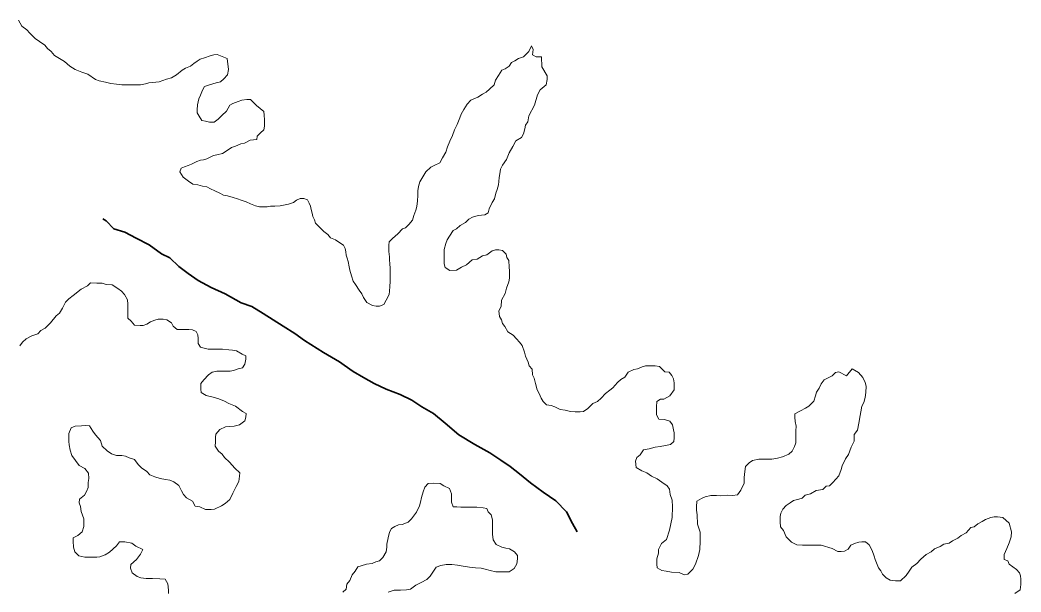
# Model space of a CAD drawing. Extents: x 553962 to 842807, y 8883888 to 9032388.
# Drawn here: x 588527 to 589756, y 8908021 to 8908723 of the extents above; entities that cross this region are included whole.
import ezdxf

# ---------------------------------------------------------------- set-up
doc = ezdxf.new("R2010")
doc.units = 0
doc.header["$LTSCALE"] = 20
doc.linetypes.add('LONG_DASH_SHORT_DASH', pattern=[9.9, 6, -1.2, 1.5, -1.2])
doc.layers.add('6', color=7, linetype='Continuous', lineweight=13)

msp = doc.modelspace()

# ---------------------------------------------------------------- linework, layer by layer
at = {"layer": '6'}
for points in [[(588781.32, 8908675.84), (588768.86, 8908680.92), (588764.85, 8908680.45), (588760.34, 8908678.98), (588753.32, 8908676.52), (588748.3, 8908675.05), (588744.28, 8908672.58), (588740.26, 8908669.6), (588736.23, 8908666.62), (588730.21, 8908664.16), (588726.19, 8908661.68), (588719.14, 8908655.72), (588713.11, 8908652.25), (588706.6, 8908650.29), (588697.57, 8908647.35), (588685.05, 8908645.93), (588681.04, 8908644.95), (588675.03, 8908643.49), (588668.03, 8908643.54), (588662.03, 8908643.58), (588656.02, 8908643.62), (588652.02, 8908643.64), (588645.52, 8908644.19), (588638.53, 8908645.24), (588632.04, 8908646.78), (588624.05, 8908648.34), (588619.56, 8908649.87), (588610.1, 8908656.44), (588602.62, 8908658.99), (588594.64, 8908662.55), (588588.17, 8908666.6), (588581.71, 8908672.15), (588575.23, 8908675.7), (588569.26, 8908679.74), (588565.29, 8908684.28), (588560.82, 8908688.31), (588557.35, 8908692.34), (588550.88, 8908696.89), (588545.41, 8908700.43), (588538.95, 8908706.98), (588535.48, 8908711.01), (588529.01, 8908715.56), (588525.07, 8908723.1)], [(589167.42, 8908665.77), (589167.01, 8908677.79), (589160.51, 8908677.83), (589156.02, 8908680.37), (589157.07, 8908686.87), (589155.11, 8908691.39), (589151.55, 8908684.4), (589145, 8908677.94), (589138.98, 8908675.97), (589134.46, 8908673), (589130.44, 8908671.02), (589127.41, 8908666.54), (589122.38, 8908663.07), (589118.36, 8908661.59), (589114.31, 8908655.11), (589110.77, 8908649.12), (589109.22, 8908643.62), (589103.18, 8908638.16), (589099.15, 8908634.68), (589094.63, 8908632.2), (589089.1, 8908628.24), (589080.57, 8908624.79), (589076.03, 8908619.81), (589071.98, 8908613.33), (589068.43, 8908607.34), (589066.89, 8908602.85), (589063.83, 8908594.85), (589060.28, 8908588.37), (589057.73, 8908581.38), (589054.67, 8908574.39), (589051.62, 8908567.4), (589049.57, 8908560.9), (589045.51, 8908553.92), (589042.47, 8908547.93), (589035.44, 8908544.47), (589031.42, 8908542.49), (589025.37, 8908536.53), (589021.32, 8908530.54), (589017.78, 8908524.56), (589016.23, 8908518.56), (589015.19, 8908513.56), (589015.15, 8908507.55), (589015.1, 8908501.04), (589014.04, 8908494.04), (589013.01, 8908489.54), (589010.46, 8908483.05), (589008.92, 8908477.55), (589004.37, 8908472.07), (589000.34, 8908468.1), (588996.33, 8908466.62), (588990.78, 8908460.65), (588984.23, 8908454.68), (588980.2, 8908450.7), (588979.67, 8908446.7), (588979.64, 8908442.7), (588979.61, 8908438.69), (588980.56, 8908432.18), (588980.53, 8908428.17), (588981, 8908424.16), (588981.45, 8908418.15), (588981.42, 8908413.64), (588981.37, 8908407.14), (588981.33, 8908402.13), (588980.78, 8908396.12), (588980.74, 8908390.11), (588980.21, 8908386.11), (588976.65, 8908379.13), (588973.61, 8908373.64), (588968.09, 8908371.67), (588964.09, 8908371.7), (588959.6, 8908372.73), (588952.62, 8908376.28), (588948.67, 8908382.32), (588946.7, 8908386.84), (588943.23, 8908391.37), (588938.78, 8908398.4), (588935.81, 8908402.43), (588933.86, 8908408.95), (588931.91, 8908415.97), (588930.94, 8908419.99), (588929.99, 8908426.5), (588928.52, 8908430.52), (588927.55, 8908434.53), (588927.08, 8908438.54), (588926.11, 8908442.55), (588924.14, 8908446.57), (588919.66, 8908449.6), (588914.19, 8908453.14), (588908.21, 8908455.69), (588904.73, 8908459.72), (588899.76, 8908463.25), (588895.29, 8908467.79), (588889.84, 8908473.83), (588888.37, 8908477.85), (588886.39, 8908481.87), (588885.42, 8908485.88), (588884.46, 8908490.39), (588883.49, 8908494.41), (588882.02, 8908498.42), (588880.05, 8908502.44), (588875.56, 8908503.97)], [(588875.56, 8908503.97), (588871.06, 8908504), (588866.54, 8908502.03), (588862.52, 8908499.05), (588856.5, 8908497.09), (588850.48, 8908495.62), (588846.48, 8908495.15), (588839.97, 8908494.69), (588834.47, 8908494.73), (588830.46, 8908493.75), (588824.96, 8908493.79), (588820.96, 8908493.82), (588815.96, 8908494.85), (588809.98, 8908497.39), (588804.5, 8908499.93), (588798.51, 8908501.98), (588794.02, 8908503.51), (588788.53, 8908505.05), (588781.54, 8908507.1), (588776.55, 8908508.13), (588772.06, 8908510.66), (588766.08, 8908513.21), (588760.6, 8908515.75), (588756.11, 8908518.28), (588751.12, 8908519.31), (588745.13, 8908520.86), (588739.13, 8908521.4), (588733.66, 8908525.44), (588727.19, 8908529.99), (588723.24, 8908536.52), (588724.77, 8908541.02), (588728.79, 8908543), (588733.3, 8908544.47), (588737.32, 8908545.94), (588743.85, 8908549.4), (588748.36, 8908550.88), (588752.36, 8908551.35), (588756.38, 8908552.83), (588760.39, 8908554.8), (588764.41, 8908556.78), (588768.42, 8908557.76), (588775.43, 8908559.21), (588782.47, 8908563.67), (588786.5, 8908566.65), (588791.51, 8908568.12), (588798.03, 8908571.08), (588802.54, 8908572.05), (588809.57, 8908575.51), (588817.58, 8908576.46), (588818.11, 8908580.46), (588822.15, 8908584.44), (588826.18, 8908588.42), (588827.21, 8908592.92), (588827.27, 8908600.43), (588826.82, 8908606.44), (588826.35, 8908610.95), (588821.87, 8908614.48), (588817.4, 8908618.02), (588809.95, 8908625.58), (588805.45, 8908625.61), (588799.44, 8908624.64), (588794.93, 8908623.17), (588788.41, 8908620.71), (588784.39, 8908618.73), (588780.33, 8908611.25), (588774.79, 8908605.78), (588770.25, 8908601.3), (588765.22, 8908597.83), (588759.72, 8908597.87), (588754.73, 8908598.9), (588750.23, 8908599.93), (588746.77, 8908604.96), (588744.3, 8908608.99), (588744.33, 8908612.99), (588744.88, 8908619), (588746.43, 8908626.5), (588748.47, 8908630.99), (588751.01, 8908636.98), (588753.55, 8908641.47), (588759.57, 8908643.43), (588763.58, 8908644.91), (588767.59, 8908645.88), (588773.1, 8908647.35), (588777.13, 8908650.83), (588781.67, 8908655.81), (588782.72, 8908662.31), (588781.32, 8908675.84)], [(589093.5, 8908483.5), (589097.5, 8908483.98), (589101.52, 8908486.45), (589103.06, 8908491.45), (589106.62, 8908498.94), (589109.66, 8908503.42), (589111.21, 8908510.42), (589112.75, 8908514.92), (589114.29, 8908520.92), (589114.82, 8908524.92), (589115.36, 8908529.92), (589115.9, 8908534.43), (589116.94, 8908539.93), (589119.48, 8908544.92), (589124.03, 8908551.9), (589127.59, 8908559.88), (589132.16, 8908567.87), (589135.71, 8908574.85), (589142.74, 8908578.81), (589145.28, 8908583.3), (589146.83, 8908589.3), (589147.36, 8908593.8), (589150.4, 8908598.29), (589151.45, 8908605.29), (589158.56, 8908618.76), (589162.15, 8908631.26), (589165.7, 8908637.24), (589172.75, 8908643.7), (589174.3, 8908650.2), (589174.34, 8908654.71), (589167.42, 8908665.77)], [(589308.27, 8908244.25), (589308.3, 8908248.25), (589308.85, 8908254.76), (589313.38, 8908257.73), (589317.38, 8908257.7), (589324.91, 8908261.66), (589329.97, 8908269.14), (589330, 8908273.14), (589330.04, 8908277.65), (589329.07, 8908282.66), (589327.1, 8908286.68), (589324.13, 8908290.71), (589318.64, 8908291.24), (589312.18, 8908297.79), (589306.68, 8908298.33), (589300.68, 8908298.37), (589294.68, 8908298.41), (589290.67, 8908297.44), (589285.15, 8908294.97), (589280.64, 8908294), (589273.61, 8908290.54), (589269.56, 8908284.56), (589264.54, 8908281.59), (589260.51, 8908278.11), (589254.96, 8908271.64), (589250.93, 8908268.66), (589245.9, 8908264.69), (589240.35, 8908258.71), (589235.82, 8908254.74), (589230.3, 8908252.27), (589224.25, 8908246.3), (589218.72, 8908242.33), (589214.71, 8908241.86), (589208.71, 8908241.9), (589202.71, 8908242.44), (589196.22, 8908243.99), (589190.23, 8908245.03), (589183.75, 8908248.07), (589179.26, 8908249.61), (589173.26, 8908250.65), (589169.29, 8908254.68), (589166.82, 8908258.7), (589164.37, 8908264.73), (589161.9, 8908269.25), (589159.96, 8908276.77), (589158, 8908283.29), (589156.03, 8908287.31), (589155.59, 8908294.32), (589152.12, 8908298.35), (589150.65, 8908302.87), (589147.71, 8908310.4), (589146.24, 8908315.42), (589143.3, 8908323.45), (589140.33, 8908327.47), (589136.36, 8908331.5), (589132.39, 8908336.04), (589125.92, 8908340.09), (589121.97, 8908346.62), (589119.5, 8908350.64), (589118.03, 8908355.16), (589115.56, 8908359.18), (589114.62, 8908366.2), (589117.66, 8908371.18), (589118.22, 8908379.19), (589122.78, 8908387.17), (589124.33, 8908393.67), (589126.89, 8908401.67), (589127.93, 8908406.17), (589127.99, 8908415.18), (589127.53, 8908419.69), (589127.09, 8908427.7), (589124.62, 8908431.72), (589123.65, 8908435.73), (589119.18, 8908440.27), (589114.68, 8908440.8), (589110.68, 8908440.83), (589106.67, 8908439.85), (589100.13, 8908434.89), (589094.62, 8908433.42), (589088.09, 8908429.46), (589082.07, 8908428.5), (589075.03, 8908422.54), (589069, 8908419.57), (589062.97, 8908416.11), (589054.47, 8908415.66), (589048.99, 8908419.21), (589047.52, 8908423.72), (589047.58, 8908430.73), (589047.63, 8908437.24), (589047.66, 8908441.24), (589049.71, 8908448.74), (589051.25, 8908453.24), (589054.28, 8908457.72), (589058.84, 8908464.7), (589062.86, 8908466.68), (589067.39, 8908470.66), (589073.92, 8908474.62), (589077.95, 8908478.6), (589082.47, 8908481.07), (589089.49, 8908483.03), (589093.5, 8908483.5)], [(588526.53, 8908323.02), (588530.06, 8908327.51), (588534.6, 8908331.48), (588541.63, 8908335.44), (588548.65, 8908337.9), (588552.68, 8908341.88), (588557.71, 8908344.85), (588564.26, 8908351.31), (588571.33, 8908359.78), (588575.36, 8908363.26), (588578.9, 8908369.24), (588582.96, 8908376.72), (588586.99, 8908380.7), (588592.03, 8908384.68), (588602.09, 8908392.62), (588609.62, 8908396.58), (588613.66, 8908400.56), (588621.16, 8908400), (588627.66, 8908399.96), (588632.65, 8908398.43), (588640.15, 8908397.88), (588647.12, 8908393.32), (588651.6, 8908390.29), (588655.07, 8908386.26), (588659.02, 8908379.73), (588659.48, 8908374.22), (588659.44, 8908369.71), (588659.4, 8908363.7), (588659.35, 8908357.19), (588663.32, 8908353.16), (588667.28, 8908348.63), (588674.28, 8908348.08), (588678.29, 8908348.06), (588682.8, 8908349.53), (588687.32, 8908352.5), (588692.34, 8908354.47), (588696.35, 8908355.95), (588702.86, 8908355.9), (588707.35, 8908354.87), (588712.83, 8908351.33), (588714.8, 8908347.31), (588719.77, 8908343.27), (588724.27, 8908343.24), (588730.27, 8908343.2), (588734.27, 8908343.18), (588738.77, 8908342.65), (588743.26, 8908340.61), (588745.23, 8908336.59), (588745.69, 8908332.09), (588745.65, 8908326.08), (588748.62, 8908321.55), (588753.11, 8908320.02), (588758.1, 8908318.99), (588762.1, 8908318.96), (588768.6, 8908318.92), (588775.61, 8908318.87), (588783.11, 8908318.32), (588787.6, 8908317.79), (588792.6, 8908316.76), (588799.57, 8908312.7), (588804.06, 8908310.67), (588804.03, 8908306.67), (588802.98, 8908300.66), (588799.94, 8908296.18), (588794.93, 8908294.71), (588788.91, 8908292.74), (588784.9, 8908291.77), (588779.4, 8908291.81), (588772.9, 8908291.85), (588768.4, 8908291.88), (588762.89, 8908290.92), (588758.36, 8908287.44), (588752.81, 8908281.47), (588748.78, 8908276.99), (588748.72, 8908269.98), (588749.19, 8908265.97), (588755.66, 8908261.92), (588764.15, 8908259.86), (588771.14, 8908257.81), (588778.12, 8908255.26), (588783.1, 8908252.23), (588791.58, 8908249.17), (588800.04, 8908242.6), (588804.52, 8908240.07), (588803.99, 8908235.57), (588802.95, 8908231.07), (588796.41, 8908226.1), (588789.9, 8908224.64), (588779.38, 8908223.71), (588772.36, 8908220.25), (588767.31, 8908214.78), (588766.78, 8908210.78), (588766.74, 8908205.27)], [(589741.41, 8908105.19), (589733.46, 8908112.25), (589726.96, 8908113.29), (589722.96, 8908113.32), (589718.95, 8908112.35), (589712.43, 8908109.89), (589708.41, 8908107.41), (589702.88, 8908104.44), (589698.36, 8908100.97), (589694.35, 8908099.99), (589688.79, 8908093.52), (589682.27, 8908090.06), (589678.24, 8908087.08), (589671.71, 8908083.62), (589667.69, 8908080.64), (589661.18, 8908079.68), (589656.65, 8908076.71), (589649.63, 8908073.75), (589645.6, 8908070.27), (589639.57, 8908066.81), (589633.03, 8908061.34), (589627.98, 8908055.87), (589621.95, 8908051.4), (589618.41, 8908046.42), (589614.86, 8908040.93), (589607.81, 8908034.47), (589601.81, 8908034.51), (589595.31, 8908035.56), (589590.33, 8908038.09), (589585.86, 8908042.63), (589583.89, 8908046.65), (589580.92, 8908050.67), (589579.45, 8908054.69), (589577, 8908060.71), (589575.53, 8908064.73), (589573.08, 8908071.75), (589569.63, 8908078.79), (589565.16, 8908082.32), (589560.65, 8908082.35), (589556.65, 8908081.88), (589551.63, 8908080.41), (589547.12, 8908078.43), (589543.58, 8908073.45), (589539.06, 8908070.98), (589535.05, 8908070.5), (589531.05, 8908070.53), (589524.07, 8908074.08), (589510.6, 8908078.17), (589496.09, 8908078.27), (589487.59, 8908078.33), (589480.59, 8908078.87), (589474.11, 8908081.92), (589467.66, 8908088.47), (589464.22, 8908096.51), (589460.75, 8908101.04), (589460.3, 8908107.05), (589460.35, 8908113.56), (589460.88, 8908117.56), (589463.42, 8908122.55), (589467.45, 8908127.03), (589472.48, 8908130.5), (589476.5, 8908132.98), (589483.02, 8908134.94), (589487.03, 8908135.91), (589491.06, 8908139.89), (589497.57, 8908141.35), (589504.61, 8908145.31), (589512.62, 8908146.76), (589516.65, 8908150.74), (589520.66, 8908151.21), (589524.69, 8908155.19), (589528.72, 8908159.17), (589532.26, 8908163.65), (589535.32, 8908171.14), (589536.35, 8908175.64), (589540.42, 8908184.13), (589543.96, 8908189.61), (589547.53, 8908198.6), (589551.09, 8908206.09), (589551.15, 8908214.1), (589555.19, 8908219.58), (589556.76, 8908228.08), (589558.33, 8908237.58), (589559.37, 8908242.08), (589560.42, 8908249.09), (589562.96, 8908253.58), (589564.5, 8908259.57), (589565.55, 8908265.58), (589565.61, 8908273.59), (589564.64, 8908278.1), (589561.69, 8908284.13), (589556.23, 8908290.17), (589548.76, 8908294.73), (589541.7, 8908286.26)], [(589541.7, 8908286.26), (589532.23, 8908291.33), (589528.22, 8908290.36), (589524.19, 8908286.38), (589519.17, 8908283.91), (589514.15, 8908281.44), (589510.61, 8908276.45), (589508.07, 8908270.96), (589505.03, 8908265.98), (589503.49, 8908261.48), (589501.44, 8908254.98), (589495.39, 8908249.02), (589491.37, 8908246.54), (589485.34, 8908243.07), (589478.31, 8908239.62), (589478.28, 8908235.61), (589478.74, 8908230.1), (589479.7, 8908224.59), (589479.65, 8908218.58), (589479.6, 8908211.57), (589479.54, 8908204.06), (589478.01, 8908199.56), (589474.96, 8908193.57), (589470.93, 8908190.09), (589462.9, 8908186.64), (589456.89, 8908185.18), (589449.88, 8908183.72), (589445.37, 8908183.76), (589438.37, 8908183.8), (589433.87, 8908183.83), (589426.36, 8908182.38), (589422.33, 8908179.4), (589417.79, 8908174.92), (589416.75, 8908168.92), (589416.19, 8908161.42), (589416.14, 8908154.41), (589412.07, 8908145.92), (589408.02, 8908139.94), (589401.52, 8908139.48), (589395.02, 8908139.52), (589386.51, 8908139.08), (589382.01, 8908139.11), (589375, 8908139.16), (589367.99, 8908137.7), (589363.47, 8908135.73), (589357.94, 8908132.26), (589357.39, 8908125.25), (589357.36, 8908121.25), (589358.32, 8908115.73), (589358.73, 8908104.22), (589362.16, 8908094.18), (589362.07, 8908083.16), (589361.5, 8908073.15), (589359.94, 8908065.65), (589356.36, 8908055.16), (589352.81, 8908048.68), (589346.76, 8908042.71), (589342.25, 8908041.74), (589336.27, 8908044.78), (589326.77, 8908045.34), (589320.27, 8908046.39), (589314.78, 8908047.43), (589309.3, 8908050.47), (589308.83, 8908054.98), (589308.88, 8908061.48), (589310.94, 8908068.48), (589310.97, 8908072.99), (589314.53, 8908080.47), (589320.57, 8908085.44), (589324.16, 8908096.93), (589327.78, 8908112.43), (589327.88, 8908125.45), (589327.44, 8908133.46), (589324.99, 8908140.49), (589324.54, 8908147), (589321.57, 8908151.03), (589315.1, 8908155.58), (589309.13, 8908159.62), (589302.15, 8908163.17), (589296.68, 8908167.21), (589290.2, 8908169.76), (589283.23, 8908173.81), (589282.78, 8908181.33), (589284.32, 8908185.82), (589288.35, 8908189.3), (589292.39, 8908195.28), (589299.41, 8908196.74), (589306.93, 8908198.69), (589312.94, 8908199.65), (589319.45, 8908200.61), (589325.46, 8908202.07), (589329.49, 8908205.55), (589330.02, 8908210.05), (589330.07, 8908216.06), (589329.1, 8908220.07), (589328.14, 8908226.09), (589324.68, 8908230.62), (589318.19, 8908232.66), (589311.19, 8908233.21), (589308.23, 8908238.24), (589308.27, 8908244.25)], [(588766.74, 8908205.27), (588766.7, 8908199.76), (588770.65, 8908193.73), (588775.13, 8908190.19), (588778.1, 8908186.17), (588784.06, 8908180.12), (588790.5, 8908173.07), (588796.96, 8908167.02), (588796.43, 8908163.01), (588795.38, 8908156.51), (588792.33, 8908150.52), (588788.27, 8908142.04), (588784.71, 8908134.55), (588778.67, 8908129.58), (588774.14, 8908126.61), (588765.61, 8908122.66), (588761.6, 8908122.18), (588754.6, 8908122.23), (588747.62, 8908125.28), (588742.13, 8908126.32), (588738.67, 8908132.35), (588731.2, 8908136.41), (588727.73, 8908140.43), (588725.26, 8908144.96), (588721.81, 8908151.49), (588715.84, 8908156.04), (588710.86, 8908158.07), (588705.36, 8908159.11), (588698.87, 8908160.15), (588692.38, 8908162.2), (588686.39, 8908164.74), (588682.42, 8908168.77), (588675.96, 8908173.32), (588671.98, 8908177.36), (588667.53, 8908183.39), (588661.04, 8908185.44), (588656.55, 8908187.47), (588652.06, 8908188.5), (588645.56, 8908188.54), (588639.07, 8908190.59), (588634.1, 8908194.13), (588627.63, 8908199.68), (588625.69, 8908206.7), (588619.74, 8908213.75), (588616.27, 8908218.28), (588612.32, 8908224.82), (588606.82, 8908225.35), (588602.32, 8908224.88), (588594.81, 8908224.43), (588589.79, 8908222.46), (588586.74, 8908215.47), (588586.7, 8908209.96), (588586.66, 8908205.46), (588587.13, 8908201.45), (588588.58, 8908194.93), (588590.53, 8908188.41), (588594.99, 8908182.37), (588599.44, 8908176.33), (588606.42, 8908172.28), (588610.88, 8908166.74), (588611.33, 8908160.23), (588610.79, 8908155.23), (588610.74, 8908149.22), (588608.7, 8908144.23), (588606.17, 8908139.74), (588600.13, 8908134.77), (588599.59, 8908130.27), (588601.06, 8908125.75), (588602.02, 8908119.74), (588605.45, 8908110.7), (588605.38, 8908101.19), (588603.33, 8908094.69), (588597.79, 8908090.22), (588592.26, 8908087.26), (588592.23, 8908083.25), (588592.68, 8908075.74), (588594.14, 8908070.22), (588599.1, 8908065.18), (588606.59, 8908063.63), (588614.09, 8908063.58), (588621.1, 8908063.53), (588625.1, 8908064.01), (588631.62, 8908066.47), (588636.65, 8908069.94), (588645.21, 8908077.39), (588649.25, 8908082.37), (588655.75, 8908082.33), (588664.25, 8908080.77), (588669.22, 8908077.23), (588677.7, 8908073.17), (588674.65, 8908067.18), (588670.1, 8908060.7), (588663.05, 8908054.74), (588662.51, 8908050.24), (588664.47, 8908044.22), (588670.94, 8908039.67), (588675.43, 8908038.14), (588681.93, 8908037.59), (588689.43, 8908037.54), (588698.43, 8908036.98), (588704.93, 8908036.44)], [(588968.22, 8908059.23), (588972.25, 8908063.21), (588976.3, 8908070.19), (588977.35, 8908075.69), (588977.38, 8908079.7), (588978.93, 8908087.2), (588980.49, 8908094.2), (588983.02, 8908098.69), (588987.04, 8908101.17), (588991.56, 8908103.14), (588996.07, 8908103.61), (589003.59, 8908106.56), (589007.62, 8908110.54), (589013.69, 8908119.02), (589017.25, 8908126.5), (589018.79, 8908131), (589019.83, 8908137), (589021.88, 8908144), (589023.93, 8908149.49), (589027.96, 8908153.97), (589034.97, 8908154.42), (589042.97, 8908153.87), (589047.45, 8908151.34), (589054.43, 8908147.79), (589056.88, 8908141.26), (589056.85, 8908136.76), (589056.8, 8908131.25), (589058.76, 8908125.23), (589063.26, 8908125.2), (589068.26, 8908125.16), (589072.76, 8908125.13), (589080.77, 8908125.08), (589087.77, 8908125.03), (589095.77, 8908123.98), (589100.26, 8908123.45), (589101.73, 8908119.43), (589105.2, 8908115.41), (589107.16, 8908109.38), (589107.11, 8908102.37), (589107.06, 8908096.37), (589107.03, 8908091.86), (589107.97, 8908084.84), (589111.43, 8908079.31), (589118.41, 8908075.76), (589123.4, 8908074.73), (589127.9, 8908073.7), (589133.87, 8908070.15), (589137.84, 8908065.62), (589137.81, 8908061.61), (589136.76, 8908055.61), (589133.72, 8908049.62), (589127.68, 8908045.66), (589123.68, 8908045.69), (589117.18, 8908045.73), (589111.18, 8908045.77), (589104.19, 8908047.32), (589098.2, 8908048.86), (589093.2, 8908049.89), (589086.2, 8908050.44), (589078.71, 8908051.49), (589071.21, 8908052.54), (589064.22, 8908053.59), (589057.22, 8908054.64), (589050.22, 8908054.68), (589043.7, 8908053.22), (589037.69, 8908051.26), (589034.65, 8908046.27), (589030.6, 8908040.29), (589026.57, 8908036.31), (589019.54, 8908032.35), (589013.01, 8908029.39), (589006.47, 8908024.43), (589001.46, 8908023.46), (588993.95, 8908023.01), (588986.45, 8908023.06), (588978.93, 8908020.61)], [(589748.25, 8908019.02), (589754.79, 8908023.48), (589755.84, 8908029.99), (589755.89, 8908036.5), (589755.42, 8908040.5), (589753.95, 8908044.52), (589750.48, 8908048.55), (589746, 8908051.58), (589741.53, 8908055.12), (589739.56, 8908059.14), (589735.07, 8908060.67), (589735.11, 8908066.68), (589738.67, 8908074.16), (589741.22, 8908081.16), (589743.78, 8908088.65), (589744.33, 8908094.65), (589741.41, 8908105.19)], [(588923.4, 8908020.47), (588927.43, 8908024.45), (588927.98, 8908030.46), (588932.02, 8908034.94), (588934.57, 8908041.93), (588938.61, 8908046.41), (588941.65, 8908051.9), (588945.66, 8908052.87), (588952.18, 8908054.83), (588959.19, 8908055.79), (588963.7, 8908057.76), (588968.22, 8908059.23)], [(588704.93, 8908036.44), (588708.39, 8908030.91), (588709.33, 8908022.89), (588709.3, 8908018.89)]]:
    msp.add_lwpolyline(points, dxfattribs=at)
at = {"layer": '6', "linetype": 'LONG_DASH_SHORT_DASH', "lineweight": 35}
for points in [[(588655.69, 8908462.81), (588642.21, 8908466.89), (588632.78, 8908476.45), (588628.65, 8908478.94)], [(589184.97, 8908132.7), (589169.04, 8908143.3), (589153.62, 8908154.89), (589140.2, 8908165.97), (589128.76, 8908175.04), (589117.31, 8908182.61), (589103.87, 8908191.68), (589085.44, 8908201.79), (589065.52, 8908213.91), (589049.11, 8908228.01), (589034.69, 8908240.1), (589020.25, 8908248.18), (589007.8, 8908256.26), (588993.85, 8908263.34), (588976.39, 8908269.93), (588961.94, 8908277.02), (588948.49, 8908284.09), (588936.04, 8908291.67), (588925.09, 8908299.23), (588919.12, 8908303.27), (588899.69, 8908314.88), (588876.29, 8908329.52), (588864.35, 8908338.09), (588849.91, 8908347.18), (588825.52, 8908362.82), (588811.57, 8908371.4), (588798.6, 8908375.98), (588778.68, 8908387.09), (588761.73, 8908394.69), (588745.79, 8908403.28), (588733.34, 8908411.86), (588721.9, 8908420.42), (588710.97, 8908430.99), (588700.51, 8908436.05), (588685.58, 8908447.14), (588669.63, 8908455.23), (588655.69, 8908462.81)], [(589210.78, 8908094.59), (589205.29, 8908105.07), (589197.88, 8908119.12), (589184.97, 8908132.7)]]:
    msp.add_lwpolyline(points, dxfattribs=at)

doc.saveas('drawing.dxf')
